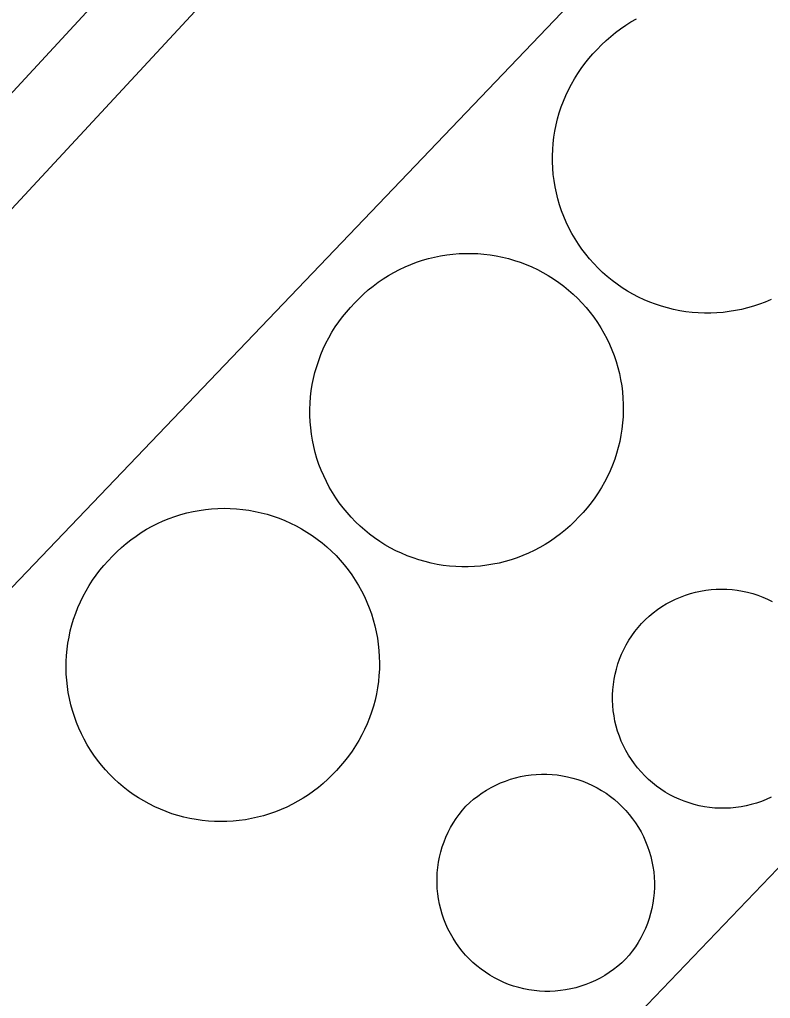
# Model space of a CAD drawing. Extents: x -679220 to -673243, y -1075091 to -1066557.
# Drawn here: x -677127.33 to -677103.73, y -1070689.74 to -1070658.96 of the extents above; entities that cross this region are included whole.
import ezdxf

# ---------------------------------------------------------------- set-up
doc = ezdxf.new("R2010")
doc.units = 0
doc.layers.add('Hranice parcel', color=7, linetype='Continuous')
doc.layers.add('Vnitřní kresba', color=7, linetype='Continuous')

msp = doc.modelspace()

# ---------------------------------------------------------------- linework, layer by layer
at = {"layer": 'Hranice parcel'}
for points in [[(-677136.79, -1070628.32), (-677136.49, -1070628.59), (-677113.65, -1070649.89), (-677144.05, -1070682.68), (-677166.91, -1070661.26), (-677167.2, -1070661)], [(-677142.82, -1070637.57), (-677163.57, -1070660.12), (-677143.51, -1070678.52), (-677122.68, -1070655.96), (-677142.82, -1070637.57)]]:
    msp.add_lwpolyline(points, dxfattribs=at)
at = {"layer": 'Vnitřní kresba'}
for p, q in [((-677134.65, -1070684.22), (-677098.25, -1070646.15)), ((-677081.25, -1070662.43), (-677117.69, -1070700.47))]:
    msp.add_line(p, q, dxfattribs=at)
for points in [[(-677109.17, -1070659.9), (-677109.034, -1070659.759), (-677108.893, -1070659.624), (-677108.746, -1070659.494), (-677108.595, -1070659.371), (-677108.438, -1070659.254), (-677108.277, -1070659.143), (-677108.111, -1070659.038), (-677107.942, -1070658.941)], [(-677103.708, -1070667.767), (-677103.888, -1070667.844), (-677104.071, -1070667.913), (-677104.257, -1070667.975), (-677104.445, -1070668.03), (-677104.635, -1070668.077), (-677104.827, -1070668.116), (-677105.02, -1070668.147), (-677105.215, -1070668.171), (-677105.41, -1070668.187), (-677105.605, -1070668.195), (-677105.801, -1070668.195), (-677105.997, -1070668.188), (-677106.192, -1070668.172), (-677106.386, -1070668.149), (-677106.58, -1070668.118), (-677106.772, -1070668.079), (-677106.962, -1070668.032), (-677107.15, -1070667.978), (-677107.336, -1070667.916), (-677107.519, -1070667.847), (-677107.699, -1070667.771), (-677107.876, -1070667.687), (-677108.05, -1070667.596), (-677108.22, -1070667.499), (-677108.385, -1070667.395), (-677108.547, -1070667.284), (-677108.703, -1070667.166), (-677108.855, -1070667.043), (-677109.002, -1070666.913), (-677109.144, -1070666.778), (-677109.28, -1070666.637), (-677109.41, -1070666.491), (-677109.534, -1070666.34), (-677109.652, -1070666.183), (-677109.764, -1070666.023), (-677109.869, -1070665.857), (-677109.967, -1070665.688), (-677110.059, -1070665.515), (-677110.143, -1070665.338), (-677110.221, -1070665.158), (-677110.291, -1070664.976), (-677110.353, -1070664.79), (-677110.408, -1070664.602), (-677110.456, -1070664.412), (-677110.496, -1070664.221), (-677110.528, -1070664.027), (-677110.552, -1070663.833), (-677110.569, -1070663.638), (-677110.577, -1070663.442), (-677110.578, -1070663.247), (-677110.571, -1070663.051), (-677110.556, -1070662.856), (-677110.533, -1070662.661), (-677110.502, -1070662.468), (-677110.464, -1070662.276), (-677110.418, -1070662.085), (-677110.364, -1070661.897), (-677110.303, -1070661.711), (-677110.235, -1070661.528), (-677110.159, -1070661.347), (-677110.075, -1070661.17), (-677109.985, -1070660.996), (-677109.888, -1070660.826), (-677109.784, -1070660.66), (-677109.674, -1070660.499), (-677109.557, -1070660.341), (-677109.434, -1070660.189), (-677109.305, -1070660.042), (-677109.17, -1070659.9)], [(-677116.79, -1070667.87), (-677116.654, -1070667.73), (-677116.513, -1070667.595), (-677116.366, -1070667.465), (-677116.214, -1070667.342), (-677116.058, -1070667.225), (-677115.897, -1070667.115), (-677115.731, -1070667.011), (-677115.562, -1070666.913), (-677115.389, -1070666.823), (-677115.212, -1070666.739), (-677115.032, -1070666.663), (-677114.849, -1070666.594), (-677114.664, -1070666.533), (-677114.476, -1070666.478), (-677114.286, -1070666.432), (-677114.094, -1070666.393), (-677113.901, -1070666.362), (-677113.707, -1070666.339), (-677113.513, -1070666.323), (-677113.317, -1070666.315), (-677113.122, -1070666.315), (-677112.927, -1070666.323), (-677112.732, -1070666.339), (-677112.538, -1070666.362), (-677112.345, -1070666.394), (-677112.153, -1070666.433), (-677111.964, -1070666.479), (-677111.776, -1070666.534), (-677111.591, -1070666.595), (-677111.408, -1070666.665), (-677111.228, -1070666.741), (-677111.051, -1070666.825), (-677110.878, -1070666.915), (-677110.709, -1070667.013), (-677110.543, -1070667.117), (-677110.382, -1070667.228), (-677110.226, -1070667.345), (-677110.074, -1070667.468), (-677109.928, -1070667.597), (-677109.786, -1070667.732), (-677109.651, -1070667.873), (-677109.521, -1070668.019), (-677109.397, -1070668.17), (-677109.279, -1070668.326), (-677109.167, -1070668.486), (-677109.062, -1070668.651), (-677108.964, -1070668.82), (-677108.872, -1070668.993), (-677108.788, -1070669.169), (-677108.711, -1070669.348), (-677108.641, -1070669.531), (-677108.578, -1070669.716), (-677108.523, -1070669.903), (-677108.475, -1070670.093), (-677108.435, -1070670.284), (-677108.403, -1070670.477), (-677108.379, -1070670.671), (-677108.362, -1070670.866), (-677108.353, -1070671.061), (-677108.352, -1070671.256), (-677108.359, -1070671.452), (-677108.373, -1070671.647), (-677108.396, -1070671.841), (-677108.426, -1070672.034), (-677108.464, -1070672.225), (-677108.51, -1070672.416), (-677108.563, -1070672.604), (-677108.623, -1070672.789), (-677108.692, -1070672.973), (-677108.767, -1070673.153), (-677108.85, -1070673.33), (-677108.939, -1070673.504), (-677109.036, -1070673.674), (-677109.139, -1070673.84), (-677109.249, -1070674.001), (-677109.365, -1070674.158), (-677109.487, -1070674.311), (-677109.616, -1070674.458), (-677109.75, -1070674.6)], [(-677109.75, -1070674.6), (-677109.886, -1070674.741), (-677110.027, -1070674.877), (-677110.173, -1070675.007), (-677110.325, -1070675.132), (-677110.482, -1070675.249), (-677110.643, -1070675.361), (-677110.808, -1070675.466), (-677110.978, -1070675.564), (-677111.151, -1070675.655), (-677111.328, -1070675.74), (-677111.508, -1070675.817), (-677111.692, -1070675.886), (-677111.877, -1070675.949), (-677112.066, -1070676.004), (-677112.256, -1070676.051), (-677112.448, -1070676.09), (-677112.641, -1070676.122), (-677112.836, -1070676.146), (-677113.031, -1070676.162), (-677113.227, -1070676.17), (-677113.423, -1070676.171), (-677113.619, -1070676.163), (-677113.814, -1070676.148), (-677114.009, -1070676.124), (-677114.202, -1070676.093), (-677114.394, -1070676.054), (-677114.584, -1070676.008), (-677114.773, -1070675.954), (-677114.959, -1070675.892), (-677115.142, -1070675.823), (-677115.323, -1070675.746), (-677115.5, -1070675.663), (-677115.674, -1070675.572), (-677115.844, -1070675.474), (-677116.009, -1070675.37), (-677116.171, -1070675.259), (-677116.328, -1070675.142), (-677116.48, -1070675.018), (-677116.627, -1070674.888), (-677116.769, -1070674.753), (-677116.905, -1070674.612), (-677117.035, -1070674.466), (-677117.159, -1070674.314), (-677117.278, -1070674.158), (-677117.389, -1070673.997), (-677117.494, -1070673.831), (-677117.593, -1070673.662), (-677117.684, -1070673.489), (-677117.769, -1070673.312), (-677117.846, -1070673.132), (-677117.916, -1070672.949), (-677117.979, -1070672.763), (-677118.034, -1070672.575), (-677118.081, -1070672.385), (-677118.121, -1070672.193), (-677118.153, -1070671.999), (-677118.177, -1070671.805), (-677118.194, -1070671.61), (-677118.202, -1070671.414), (-677118.203, -1070671.218), (-677118.195, -1070671.022), (-677118.18, -1070670.827), (-677118.157, -1070670.632), (-677118.126, -1070670.439), (-677118.088, -1070670.246), (-677118.042, -1070670.056), (-677117.988, -1070669.868), (-677117.926, -1070669.681), (-677117.857, -1070669.498), (-677117.781, -1070669.317), (-677117.698, -1070669.14), (-677117.607, -1070668.966), (-677117.51, -1070668.796), (-677117.406, -1070668.63), (-677117.295, -1070668.468), (-677117.178, -1070668.311), (-677117.055, -1070668.159), (-677116.925, -1070668.012), (-677116.79, -1070667.87)], [(-677124.41, -1070675.84), (-677124.272, -1070675.701), (-677124.128, -1070675.567), (-677123.979, -1070675.439), (-677123.825, -1070675.318), (-677123.666, -1070675.202), (-677123.503, -1070675.093), (-677123.335, -1070674.991), (-677123.163, -1070674.896), (-677122.988, -1070674.808), (-677122.809, -1070674.727), (-677122.627, -1070674.653), (-677122.443, -1070674.586), (-677122.256, -1070674.527), (-677122.066, -1070674.476), (-677121.875, -1070674.432), (-677121.682, -1070674.396), (-677121.488, -1070674.368), (-677121.292, -1070674.347), (-677121.096, -1070674.335), (-677120.9, -1070674.33), (-677120.704, -1070674.334), (-677120.508, -1070674.345), (-677120.312, -1070674.364), (-677120.118, -1070674.391), (-677119.925, -1070674.426), (-677119.733, -1070674.468), (-677119.543, -1070674.519), (-677119.356, -1070674.577), (-677119.171, -1070674.642), (-677118.988, -1070674.715), (-677118.809, -1070674.795), (-677118.633, -1070674.882), (-677118.461, -1070674.976), (-677118.293, -1070675.077), (-677118.129, -1070675.185), (-677117.969, -1070675.3), (-677117.815, -1070675.42), (-677117.665, -1070675.547), (-677117.52, -1070675.68), (-677117.381, -1070675.818), (-677117.248, -1070675.962), (-677117.12, -1070676.112), (-677116.999, -1070676.266), (-677116.884, -1070676.425), (-677116.775, -1070676.588), (-677116.673, -1070676.756), (-677116.578, -1070676.928), (-677116.49, -1070677.103), (-677116.409, -1070677.282), (-677116.335, -1070677.464), (-677116.269, -1070677.649), (-677116.21, -1070677.836), (-677116.159, -1070678.026), (-677116.116, -1070678.217), (-677116.08, -1070678.41), (-677116.052, -1070678.605), (-677116.032, -1070678.8), (-677116.02, -1070678.996), (-677116.015, -1070679.192), (-677116.019, -1070679.388), (-677116.031, -1070679.584), (-677116.05, -1070679.78), (-677116.077, -1070679.974), (-677116.112, -1070680.167), (-677116.155, -1070680.359), (-677116.206, -1070680.548), (-677116.264, -1070680.736), (-677116.33, -1070680.921), (-677116.403, -1070681.103), (-677116.483, -1070681.282), (-677116.571, -1070681.458), (-677116.665, -1070681.63), (-677116.766, -1070681.798), (-677116.875, -1070681.962), (-677116.989, -1070682.121), (-677117.11, -1070682.276), (-677117.237, -1070682.426), (-677117.37, -1070682.57)], [(-677117.37, -1070682.57), (-677117.503, -1070682.712), (-677117.642, -1070682.849), (-677117.786, -1070682.98), (-677117.936, -1070683.106), (-677118.09, -1070683.225), (-677118.249, -1070683.338), (-677118.412, -1070683.444), (-677118.58, -1070683.544), (-677118.751, -1070683.637), (-677118.926, -1070683.724), (-677119.104, -1070683.803), (-677119.285, -1070683.875), (-677119.469, -1070683.939), (-677119.656, -1070683.997), (-677119.844, -1070684.046), (-677120.035, -1070684.088), (-677120.227, -1070684.123), (-677120.42, -1070684.15), (-677120.614, -1070684.169), (-677120.808, -1070684.18), (-677121.003, -1070684.183), (-677121.198, -1070684.179), (-677121.393, -1070684.167), (-677121.587, -1070684.147), (-677121.78, -1070684.119), (-677121.972, -1070684.084), (-677122.162, -1070684.041), (-677122.35, -1070683.99), (-677122.536, -1070683.932), (-677122.72, -1070683.866), (-677122.901, -1070683.794), (-677123.079, -1070683.714), (-677123.253, -1070683.627), (-677123.424, -1070683.533), (-677123.591, -1070683.432), (-677123.754, -1070683.325), (-677123.912, -1070683.211), (-677124.066, -1070683.091), (-677124.215, -1070682.965), (-677124.358, -1070682.833), (-677124.496, -1070682.695), (-677124.629, -1070682.553), (-677124.756, -1070682.404), (-677124.877, -1070682.251), (-677124.991, -1070682.093), (-677125.099, -1070681.931), (-677125.201, -1070681.765), (-677125.296, -1070681.594), (-677125.384, -1070681.42), (-677125.464, -1070681.243), (-677125.538, -1070681.062), (-677125.605, -1070680.879), (-677125.664, -1070680.693), (-677125.715, -1070680.505), (-677125.759, -1070680.315), (-677125.795, -1070680.124), (-677125.824, -1070679.931), (-677125.845, -1070679.737), (-677125.858, -1070679.542), (-677125.863, -1070679.347), (-677125.861, -1070679.152), (-677125.851, -1070678.958), (-677125.833, -1070678.764), (-677125.807, -1070678.57), (-677125.773, -1070678.378), (-677125.732, -1070678.188), (-677125.683, -1070677.999), (-677125.627, -1070677.812), (-677125.563, -1070677.628), (-677125.492, -1070677.446), (-677125.414, -1070677.268), (-677125.329, -1070677.092), (-677125.237, -1070676.921), (-677125.138, -1070676.753), (-677125.032, -1070676.589), (-677124.92, -1070676.429), (-677124.801, -1070676.274), (-677124.677, -1070676.124), (-677124.546, -1070675.98), (-677124.41, -1070675.84)], [(-677107.78, -1070677.95), (-677107.663, -1070677.833), (-677107.541, -1070677.721), (-677107.413, -1070677.616), (-677107.281, -1070677.516), (-677107.144, -1070677.423), (-677107.003, -1070677.337), (-677106.857, -1070677.258), (-677106.709, -1070677.185), (-677106.556, -1070677.12), (-677106.401, -1070677.062), (-677106.244, -1070677.012), (-677106.084, -1070676.969), (-677105.922, -1070676.933), (-677105.759, -1070676.906), (-677105.594, -1070676.886), (-677105.429, -1070676.875), (-677105.264, -1070676.871), (-677105.098, -1070676.875), (-677104.933, -1070676.887), (-677104.769, -1070676.906), (-677104.606, -1070676.934), (-677104.444, -1070676.969), (-677104.284, -1070677.012), (-677104.126, -1070677.063), (-677103.971, -1070677.121), (-677103.819, -1070677.186), (-677103.671, -1070677.259)], [(-677103.709, -1070683.417), (-677103.86, -1070683.485), (-677104.013, -1070683.546), (-677104.169, -1070683.6), (-677104.328, -1070683.646), (-677104.489, -1070683.685), (-677104.651, -1070683.716), (-677104.815, -1070683.739), (-677104.979, -1070683.755), (-677105.144, -1070683.762), (-677105.31, -1070683.762), (-677105.475, -1070683.754), (-677105.639, -1070683.738), (-677105.803, -1070683.714), (-677105.965, -1070683.682), (-677106.126, -1070683.643), (-677106.284, -1070683.596), (-677106.44, -1070683.542), (-677106.593, -1070683.48), (-677106.744, -1070683.411), (-677106.89, -1070683.335), (-677107.033, -1070683.252), (-677107.172, -1070683.162), (-677107.307, -1070683.066), (-677107.436, -1070682.964), (-677107.561, -1070682.855), (-677107.68, -1070682.741), (-677107.794, -1070682.621), (-677107.902, -1070682.496), (-677108.004, -1070682.366), (-677108.099, -1070682.231), (-677108.188, -1070682.092), (-677108.271, -1070681.948), (-677108.346, -1070681.801), (-677108.414, -1070681.651), (-677108.475, -1070681.497), (-677108.529, -1070681.341), (-677108.575, -1070681.182), (-677108.613, -1070681.021), (-677108.644, -1070680.859), (-677108.667, -1070680.695), (-677108.683, -1070680.531), (-677108.69, -1070680.365), (-677108.689, -1070680.2), (-677108.681, -1070680.035), (-677108.665, -1070679.871), (-677108.641, -1070679.707), (-677108.609, -1070679.545), (-677108.57, -1070679.384), (-677108.522, -1070679.226), (-677108.468, -1070679.07), (-677108.406, -1070678.917), (-677108.337, -1070678.767), (-677108.261, -1070678.62), (-677108.177, -1070678.477), (-677108.088, -1070678.338), (-677107.991, -1070678.204), (-677107.889, -1070678.075), (-677107.78, -1070677.95)], [(-677113.3, -1070683.7), (-677113.18, -1070683.586), (-677113.055, -1070683.478), (-677112.924, -1070683.377), (-677112.789, -1070683.281), (-677112.65, -1070683.192), (-677112.506, -1070683.11), (-677112.359, -1070683.035), (-677112.208, -1070682.966), (-677112.055, -1070682.905), (-677111.898, -1070682.852), (-677111.739, -1070682.806), (-677111.578, -1070682.767), (-677111.416, -1070682.736), (-677111.252, -1070682.713), (-677111.087, -1070682.698), (-677110.922, -1070682.691), (-677110.757, -1070682.691), (-677110.592, -1070682.699), (-677110.427, -1070682.716), (-677110.263, -1070682.74), (-677110.101, -1070682.771), (-677109.94, -1070682.811), (-677109.782, -1070682.858), (-677109.626, -1070682.912), (-677109.472, -1070682.974), (-677109.322, -1070683.043), (-677109.175, -1070683.12), (-677109.032, -1070683.203), (-677108.893, -1070683.292), (-677108.759, -1070683.389), (-677108.629, -1070683.491), (-677108.504, -1070683.6), (-677108.385, -1070683.714), (-677108.271, -1070683.834), (-677108.163, -1070683.96), (-677108.061, -1070684.09), (-677107.965, -1070684.225), (-677107.876, -1070684.364), (-677107.794, -1070684.508), (-677107.718, -1070684.655), (-677107.65, -1070684.805), (-677107.589, -1070684.959), (-677107.535, -1070685.115), (-677107.489, -1070685.274), (-677107.45, -1070685.435), (-677107.419, -1070685.598), (-677107.396, -1070685.761), (-677107.381, -1070685.926), (-677107.373, -1070686.091), (-677107.373, -1070686.257), (-677107.382, -1070686.422), (-677107.398, -1070686.586), (-677107.421, -1070686.75), (-677107.453, -1070686.912), (-677107.492, -1070687.073), (-677107.539, -1070687.232), (-677107.594, -1070687.388), (-677107.655, -1070687.541), (-677107.724, -1070687.692), (-677107.8, -1070687.839), (-677107.883, -1070687.982), (-677107.973, -1070688.121), (-677108.069, -1070688.255), (-677108.171, -1070688.385), (-677108.28, -1070688.51)], [(-677108.28, -1070688.51), (-677108.4, -1070688.624), (-677108.525, -1070688.732), (-677108.656, -1070688.833), (-677108.791, -1070688.929), (-677108.93, -1070689.018), (-677109.074, -1070689.1), (-677109.221, -1070689.176), (-677109.372, -1070689.244), (-677109.525, -1070689.305), (-677109.682, -1070689.358), (-677109.841, -1070689.405), (-677110.002, -1070689.443), (-677110.164, -1070689.474), (-677110.328, -1070689.497), (-677110.493, -1070689.512), (-677110.658, -1070689.52), (-677110.823, -1070689.519), (-677110.989, -1070689.511), (-677111.153, -1070689.495), (-677111.317, -1070689.471), (-677111.479, -1070689.439), (-677111.64, -1070689.399), (-677111.798, -1070689.352), (-677111.955, -1070689.298), (-677112.108, -1070689.236), (-677112.258, -1070689.167), (-677112.405, -1070689.091), (-677112.548, -1070689.008), (-677112.687, -1070688.918), (-677112.822, -1070688.822), (-677112.951, -1070688.719), (-677113.076, -1070688.61), (-677113.195, -1070688.496), (-677113.309, -1070688.376), (-677113.417, -1070688.251), (-677113.519, -1070688.12), (-677113.615, -1070687.985), (-677113.704, -1070687.846), (-677113.786, -1070687.703), (-677113.862, -1070687.555), (-677113.93, -1070687.405), (-677113.991, -1070687.251), (-677114.045, -1070687.095), (-677114.091, -1070686.936), (-677114.13, -1070686.775), (-677114.161, -1070686.613), (-677114.184, -1070686.449), (-677114.2, -1070686.284), (-677114.207, -1070686.119), (-677114.207, -1070685.953), (-677114.199, -1070685.788), (-677114.183, -1070685.624), (-677114.159, -1070685.46), (-677114.127, -1070685.298), (-677114.088, -1070685.137), (-677114.041, -1070684.978), (-677113.987, -1070684.822), (-677113.925, -1070684.669), (-677113.856, -1070684.518), (-677113.78, -1070684.371), (-677113.697, -1070684.228), (-677113.607, -1070684.089), (-677113.511, -1070683.955), (-677113.409, -1070683.825), (-677113.3, -1070683.7)]]:
    msp.add_lwpolyline(points, dxfattribs=at)

doc.saveas('drawing.dxf')
